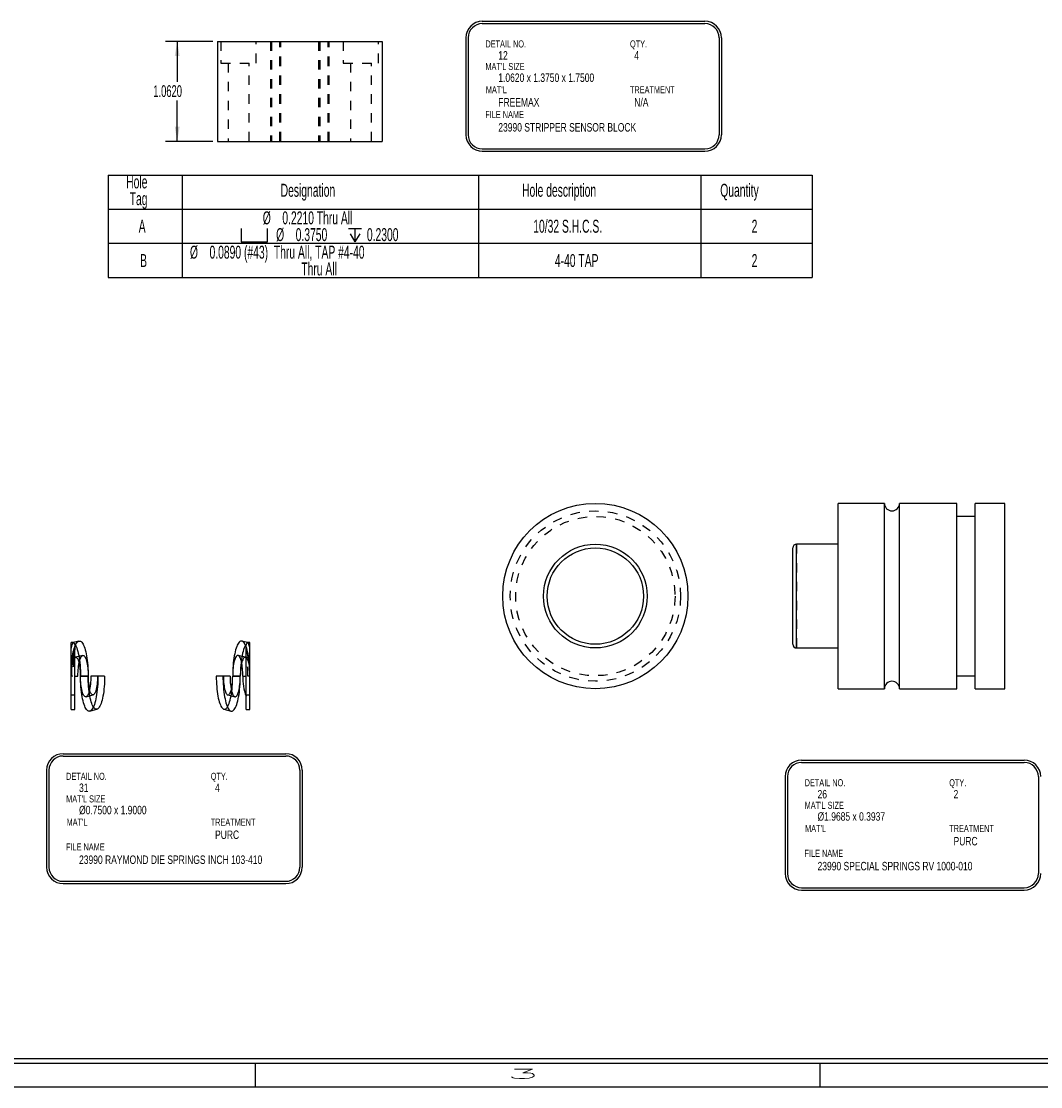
# Model space of a CAD drawing. Header units: inches. Extents: x 220 to 877, y 4 to 174.
# Tile 396 of 656: x 464 to 475, y 88 to 99. Entities that reach past the tile are written whole.
import ezdxf

# ---------------------------------------------------------------- set-up
doc = ezdxf.new("R2010")
doc.units = ezdxf.units.IN
doc.header["$LTSCALE"] = 0.5
doc.header["$MEASUREMENT"] = 0
doc.linetypes.add('HIDDEN', pattern=[0.225, 0.15, -0.075])
for name, color, linetype in [('SID-M-D', 42, 'Continuous'), ('SID-M-H', 4, 'HIDDEN'), ('SID-M-S', 105, 'Continuous')]:
    doc.layers.add(name, color=color, linetype=linetype)
doc.styles.add('R', font='ROMAND.SHX')
doc.styles.add('SLDTEXTSTYLE0', font='TXT', dxfattribs={"width": 0.595745})

# ---------------------------------------------------------------- blocks, each defined once
blk = doc.blocks.new('*U9')
at = {"layer": 'SID-M-S'}
for p, q in [((-34, -0.25), (0, -0.25)), ((-34, -0.3), (0, -0.3)), ((-17, -0.3), (-17, -0.55)), ((-11, -0.3), (-11, -0.55)), ((-34, -0.55), (0, -0.55))]:
    blk.add_line(p, q, dxfattribs=at)
at = {"layer": 'SID-M-D', "style": 'R', "width": 4}
blk.add_text('3', height=0.1, dxfattribs=at).set_placement((-14.327, -0.464))
blk = doc.blocks.new('SW_SYMBOL_HOLE_SPOT')
at = {"layer": 'SID-M-D', "color": 0}
for p, q in [((0, 34.4), (0, 3)), ((63, 3), (63, 34.4)), ((0, 3), (63, 3))]:
    blk.add_line(p, q, dxfattribs=at)
blk = doc.blocks.new('SW_SYMBOL_HOLE_DEPTH')
at = {"layer": 'SID-M-D', "color": 0}
for p, q in [((0, 34.4), (31.5, 34.4)), ((15.7, 34.4), (15.7, 3)), ((3.9, 21.9), (15.7, 3)), ((27.6, 21.9), (15.7, 3))]:
    blk.add_line(p, q, dxfattribs=at)

msp = doc.modelspace()

# ---------------------------------------------------------------- linework, layer by layer
at = {"layer": 'SID-M-D'}
for p, q in [((469.26684, 99.06954), (471.63283, 99.06954)), ((469.26684, 99.04454), (471.63283, 99.04454)), ((466.40204, 98.85632), (465.89957, 98.85632)), ((466.02457, 98.85632), (466.02457, 98.4277)), ((469.09184, 98.89454), (469.09184, 97.86402)), ((469.11684, 98.89454), (469.11684, 97.86402)), ((471.78283, 98.89454), (471.78283, 97.86402)), ((471.80783, 98.89454), (471.80783, 97.86402)), ((466.02457, 97.79432), (466.02457, 98.22926)), ((466.40204, 97.79432), (465.89957, 97.79432)), ((469.26684, 97.71402), (471.63283, 97.71402)), ((469.26684, 97.68902), (471.63283, 97.68902)), ((464.8118, 91.28924), (467.17778, 91.28924)), ((464.8118, 91.26424), (467.17778, 91.26424)), ((464.6368, 91.11424), (464.6368, 90.08371)), ((464.6618, 91.11424), (464.6618, 90.08371)), ((467.32778, 91.11424), (467.32778, 90.08371)), ((467.35278, 91.11424), (467.35278, 90.08371)), ((472.65916, 91.22119), (475.02514, 91.22119)), ((472.65916, 91.19619), (475.02514, 91.19619)), ((472.48416, 91.04619), (472.48416, 90.01566)), ((472.50916, 91.04619), (472.50916, 90.01566)), ((475.17514, 91.04619), (475.17514, 90.01566)), ((464.8118, 89.93371), (467.17778, 89.93371)), ((464.8118, 89.90871), (467.17778, 89.90871)), ((472.65916, 89.86566), (475.02514, 89.86566)), ((472.65916, 89.84066), (475.02514, 89.84066))]:
    msp.add_line(p, q, dxfattribs=at)
at = {"layer": 'SID-M-D', "color": 0}
for p, q in [((465.28974, 97.43433), (472.77006, 97.43433)), ((465.28974, 97.43433), (465.28974, 96.34652)), ((466.07714, 97.43433), (466.07714, 96.34652)), ((469.22675, 97.43433), (469.22675, 96.34652)), ((471.58896, 97.43433), (471.58896, 96.34652)), ((472.77006, 97.43433), (472.77006, 96.34652)), ((465.28974, 97.07562), (472.77006, 97.07562)), ((465.28974, 96.71107), (472.77006, 96.71107)), ((465.28974, 96.34652), (472.77006, 96.34652))]:
    msp.add_line(p, q, dxfattribs=at)
at = {"layer": 'SID-M-D'}
for centre, radius, start, end in [((469.26684, 98.89454), 0.175, 90, 180), ((469.26684, 98.89454), 0.15, 90, 180), ((471.63283, 98.89454), 0.175, 0, 90), ((471.63283, 98.89454), 0.15, 0, 90), ((469.26684, 97.86402), 0.175, 180, 270), ((469.26684, 97.86402), 0.15, 180, 270), ((471.63283, 97.86402), 0.15, 270, 0), ((471.63283, 97.86402), 0.175, 270, 0), ((464.8118, 91.11424), 0.175, 90, 180), ((464.8118, 91.11424), 0.15, 90, 180), ((467.17778, 91.11424), 0.175, 0, 90), ((467.17778, 91.11424), 0.15, 0, 90), ((472.65916, 91.04619), 0.175, 90, 180), ((472.65916, 91.04619), 0.15, 90, 180), ((475.02514, 91.04619), 0.175, 0, 90), ((475.02514, 91.04619), 0.15, 0, 90), ((464.8118, 90.08371), 0.175, 180, 270), ((464.8118, 90.08371), 0.15, 180, 270), ((467.17778, 90.08371), 0.15, 270, 0), ((467.17778, 90.08371), 0.175, 270, 0), ((472.65916, 90.01566), 0.175, 180, 270), ((472.65916, 90.01566), 0.15, 180, 270), ((475.02514, 90.01566), 0.15, 270, 0), ((475.02514, 90.01566), 0.175, 270, 0)]:
    msp.add_arc(centre, radius, start, end, dxfattribs=at)
for points in [[(466.02457, 98.85632), (465.99857, 98.70032), (466.05057, 98.70032)], [(466.02457, 97.79432), (466.05057, 97.95032), (465.99857, 97.95032)]]:
    msp.add_solid(points, dxfattribs=at)
at = {"layer": 'SID-M-H'}
for p, q in [((466.48954, 98.85632), (466.48954, 98.62632)), ((466.86454, 98.62632), (466.86454, 98.85632)), ((467.01514, 98.85632), (467.01514, 97.79432)), ((467.02664, 98.85632), (467.02664, 97.79432)), ((467.11564, 97.79432), (467.11564, 98.85632)), ((467.12714, 97.79432), (467.12714, 98.85632)), ((467.52694, 98.85632), (467.52694, 97.79432)), ((467.53844, 98.85632), (467.53844, 97.79432)), ((467.62744, 97.79432), (467.62744, 98.85632)), ((467.63894, 97.79432), (467.63894, 98.85632)), ((467.78954, 98.85632), (467.78954, 98.62632)), ((468.16454, 98.62632), (468.16454, 98.85632)), ((466.48954, 98.62632), (466.86454, 98.62632)), ((466.56654, 98.62632), (466.56654, 97.79432)), ((466.78754, 97.79432), (466.78754, 98.62632)), ((467.78954, 98.62632), (468.16454, 98.62632)), ((467.86654, 98.62632), (467.86654, 97.79432)), ((468.08754, 97.79432), (468.08754, 98.62632)), ((472.60626, 93.51475), (472.60626, 92.41239)), ((464.92164, 92.46979), (464.92087, 92.46979)), ((466.71734, 92.48356), (466.71226, 92.48547)), ((466.72435, 92.47902), (466.71734, 92.48356)), ((466.73124, 92.47232), (466.72435, 92.47902)), ((466.73798, 92.4635), (466.73124, 92.47232)), ((466.77241, 92.46958), (466.77164, 92.46979)), ((464.93676, 92.44954), (464.94365, 92.43934)), ((464.94365, 92.43934), (464.95031, 92.42684)), ((464.95031, 92.42684), (464.95668, 92.41212)), ((464.95668, 92.41212), (464.96273, 92.39529)), ((464.96273, 92.39529), (464.9684, 92.37647)), ((464.9684, 92.37647), (464.97366, 92.35579)), ((464.97366, 92.35579), (464.97847, 92.33339)), ((466.74454, 92.45262), (466.73798, 92.4635)), ((466.75087, 92.43973), (466.74454, 92.45262)), ((466.75694, 92.42491), (466.75087, 92.43973)), ((466.76271, 92.40826), (466.75694, 92.42491)), ((466.76815, 92.38986), (466.76271, 92.40826)), ((466.77321, 92.36983), (466.76815, 92.38986)), ((466.77789, 92.34829), (466.77321, 92.36983)), ((464.93676, 92.31229), (464.89626, 92.31229)), ((464.93676, 92.3084), (464.94192, 92.31211)), ((464.94192, 92.31211), (464.94714, 92.31359)), ((465.02048, 92.3332), (464.94476, 92.3132)), ((464.94714, 92.31359), (464.95238, 92.31284)), ((464.95238, 92.31284), (464.95756, 92.30985)), ((464.95756, 92.30985), (464.96264, 92.30466)), ((464.96264, 92.30466), (464.96756, 92.29734)), ((464.96756, 92.29734), (464.97226, 92.28795)), ((464.97226, 92.28795), (464.97668, 92.27661)), ((464.97668, 92.27661), (464.98079, 92.26345)), ((464.97847, 92.33339), (464.9828, 92.30944)), ((464.98079, 92.26345), (464.98262, 92.25655)), ((464.9828, 92.30944), (464.98662, 92.2841)), ((464.98662, 92.2841), (464.9899, 92.25756)), ((464.9899, 92.25756), (464.99261, 92.23)), ((466.62715, 92.25692), (466.62377, 92.23929)), ((466.63095, 92.27308), (466.62715, 92.25692)), ((466.63514, 92.28761), (466.63095, 92.27308)), ((466.63967, 92.30035), (466.63514, 92.28761)), ((466.64449, 92.31117), (466.63967, 92.30035)), ((466.64956, 92.31996), (466.64449, 92.31117)), ((466.65483, 92.32664), (466.64956, 92.31996)), ((466.66023, 92.33113), (466.65483, 92.32664)), ((466.66572, 92.33338), (466.66023, 92.33113)), ((466.67124, 92.33338), (466.66572, 92.33338)), ((466.67673, 92.33113), (466.67124, 92.33338)), ((466.74775, 92.3132), (466.67203, 92.3332)), ((466.68213, 92.32664), (466.67673, 92.33113)), ((466.6874, 92.31996), (466.68213, 92.32664)), ((466.69247, 92.31117), (466.6874, 92.31996)), ((466.6973, 92.30035), (466.69247, 92.31117)), ((466.70182, 92.28761), (466.6973, 92.30035)), ((466.70601, 92.27308), (466.70182, 92.28761)), ((466.70981, 92.25692), (466.70601, 92.27308)), ((466.70989, 92.25655), (466.70981, 92.25692)), ((466.79626, 92.31229), (466.75576, 92.31229)), ((466.78214, 92.32535), (466.77789, 92.34829)), ((466.78594, 92.30117), (466.78214, 92.32535)), ((466.78927, 92.27588), (466.78594, 92.30117)), ((466.79211, 92.24963), (466.78927, 92.27588)), ((466.79444, 92.22258), (466.79211, 92.24963)), ((464.99261, 92.23), (464.99474, 92.20161)), ((464.99474, 92.20161), (464.99627, 92.1726)), ((464.99627, 92.1726), (464.9972, 92.14317)), ((464.9972, 92.14317), (464.99751, 92.11354)), ((466.61429, 92.13581), (466.61401, 92.11354)), ((466.61512, 92.15785), (466.61429, 92.13581)), ((466.61651, 92.17944), (466.61512, 92.15785)), ((466.61842, 92.20035), (466.61651, 92.17944)), ((466.62085, 92.22037), (466.61842, 92.20035)), ((466.62377, 92.23929), (466.62085, 92.22037)), ((466.79626, 92.19488), (466.79444, 92.22258)), ((464.91637, 92.11354), (464.89938, 92.11354)), ((464.99751, 92.11354), (465.07851, 92.11354)), ((465.07879, 92.08516), (465.07851, 92.11354)), ((465.07964, 92.05696), (465.07879, 92.08516)), ((465.08104, 92.02913), (465.07964, 92.05696)), ((465.083, 92.00185), (465.08104, 92.02913)), ((465.17296, 92.02952), (465.17045, 92.01038)), ((465.17494, 92.04965), (465.17296, 92.02952)), ((465.17638, 92.07052), (465.17494, 92.04965)), ((465.17724, 92.0919), (465.17638, 92.07052)), ((465.17753, 92.11354), (465.17724, 92.0919)), ((466.51053, 92.11354), (466.51082, 92.08429)), ((466.51082, 92.08429), (466.51167, 92.05523)), ((466.51167, 92.05523), (466.51308, 92.02652)), ((466.51308, 92.02652), (466.51505, 91.99836)), ((466.69501, 92.11354), (466.61401, 92.11354)), ((466.68816, 92.00671), (466.69059, 92.02673)), ((466.69059, 92.02673), (466.69251, 92.04764)), ((466.69251, 92.04764), (466.69389, 92.06922)), ((466.69389, 92.06922), (466.69473, 92.09127)), ((466.69473, 92.09127), (466.69501, 92.11354)), ((466.72295, 92.11354), (466.75576, 92.11354)), ((466.79626, 92.11354), (466.77614, 92.11354)), ((464.89626, 91.91479), (464.93676, 91.91479)), ((465.05553, 91.89388), (465.13125, 91.91388)), ((465.08549, 91.9753), (465.083, 92.00185)), ((465.0885, 91.94963), (465.08549, 91.9753)), ((465.09202, 91.92504), (465.0885, 91.94963)), ((465.09601, 91.90166), (465.09202, 91.92504)), ((465.09597, 91.96104), (465.09339, 91.97052)), ((465.10023, 91.94793), (465.09597, 91.96104)), ((465.10046, 91.87966), (465.09601, 91.90166)), ((465.10483, 91.93676), (465.10023, 91.94793)), ((465.10969, 91.92766), (465.10483, 91.93676)), ((465.11477, 91.92074), (465.10969, 91.92766)), ((465.12001, 91.91609), (465.11477, 91.92074)), ((465.12534, 91.91374), (465.12001, 91.91609)), ((465.1307, 91.91374), (465.12534, 91.91374)), ((465.13603, 91.91609), (465.1307, 91.91374)), ((465.14127, 91.92074), (465.13603, 91.91609)), ((465.14635, 91.92766), (465.14127, 91.92074)), ((465.15121, 91.93676), (465.14635, 91.92766)), ((465.15581, 91.94793), (465.15121, 91.93676)), ((465.16007, 91.96104), (465.15581, 91.94793)), ((465.16397, 91.97594), (465.16007, 91.96104)), ((465.16744, 91.99245), (465.16397, 91.97594)), ((465.17045, 92.01038), (465.16744, 91.99245)), ((466.51505, 91.99836), (466.51755, 91.9709)), ((466.51755, 91.9709), (466.52059, 91.94432)), ((466.52059, 91.94432), (466.52413, 91.91879)), ((466.52413, 91.91879), (466.52815, 91.89445)), ((466.56126, 91.91388), (466.63698, 91.89388)), ((466.59912, 91.97052), (466.5992, 91.97015)), ((466.5992, 91.97015), (466.603, 91.95399)), ((466.603, 91.95399), (466.60719, 91.93946)), ((466.60719, 91.93946), (466.61172, 91.92672)), ((466.61172, 91.92672), (466.61654, 91.9159)), ((466.61654, 91.9159), (466.62161, 91.90711)), ((466.62161, 91.90711), (466.62688, 91.90043)), ((466.65419, 91.90043), (466.65945, 91.90711)), ((466.65945, 91.90711), (466.66452, 91.9159)), ((466.66452, 91.9159), (466.66935, 91.92672)), ((466.66935, 91.92672), (466.67388, 91.93946)), ((466.67388, 91.93946), (466.67806, 91.95399)), ((466.67806, 91.95399), (466.68187, 91.97015)), ((466.68187, 91.97015), (466.68524, 91.98778)), ((466.68524, 91.98778), (466.68816, 92.00671)), ((466.75576, 91.91479), (466.79626, 91.91479)), ((465.10532, 91.85918), (465.10046, 91.87966)), ((465.11059, 91.84034), (465.10532, 91.85918)), ((465.1162, 91.82328), (465.11059, 91.84034)), ((465.12215, 91.8081), (465.1162, 91.82328)), ((465.12837, 91.7949), (465.12215, 91.8081)), ((465.13483, 91.78377), (465.12837, 91.7949)), ((466.52815, 91.89445), (466.53263, 91.87147)), ((466.53263, 91.87147), (466.53755, 91.84998)), ((466.53755, 91.84998), (466.54287, 91.83011)), ((466.54287, 91.83011), (466.54855, 91.81199)), ((466.54855, 91.81199), (466.55458, 91.79573)), ((466.55458, 91.79573), (466.5609, 91.78143)), ((466.62688, 91.90043), (466.63228, 91.89595)), ((466.63228, 91.89595), (466.63777, 91.89369)), ((466.63777, 91.89369), (466.64329, 91.89369)), ((466.64329, 91.89369), (466.64878, 91.89595)), ((466.64878, 91.89595), (466.65419, 91.90043)), ((465.1415, 91.77477), (465.13483, 91.78377)), ((465.14833, 91.76798), (465.1415, 91.77477)), ((465.15526, 91.76342), (465.14833, 91.76798)), ((465.16227, 91.76114), (465.15526, 91.76342)), ((465.1693, 91.76114), (465.16227, 91.76114)), ((465.17148, 91.7616), (465.1693, 91.76114)), ((466.5609, 91.78143), (466.56747, 91.76918)), ((466.56747, 91.76918), (466.57427, 91.75905)), ((466.57427, 91.75905), (466.58124, 91.7511)), ((466.58124, 91.7511), (466.58834, 91.74539)), ((466.58834, 91.74539), (466.59553, 91.74195)), ((466.59553, 91.74195), (466.59675, 91.7416))]:
    msp.add_line(p, q, dxfattribs=at)
for radius in [0.90551, 0.84646]:
    msp.add_circle((470.46779, 92.96357), radius, dxfattribs=at)
for centre, start, end in [((465.24577, 92.14651), 152.350154, 185.423869), ((466.44674, 92.14651), 354.576131, 27.649846)]:
    msp.add_arc(centre, 0.34885, start, end, dxfattribs=at)
for centre, major_axis, start_param, end_param in [((464.92164, 92.11354), (0, 0.35625), 5.94441152, 6.31690733), ((466.77088, 92.11354), (0, 0.35625), 5.69133841, 6.28318531), ((464.94175, 92.11354), (0, 0.19875), 0.19805783, 1.57079633), ((466.75076, 92.11354), (0, 0.19875), 4.71238898, 6.08512748)]:
    msp.add_ellipse(centre, major_axis=major_axis, ratio=0.1277027, start_param=start_param, end_param=end_param, dxfattribs=at)
for points, knots in [([(464.93676, 92.44954), (464.93676, 92.44015), (464.93676, 92.42422), (464.93676, 92.40678), (464.93676, 92.39961)], [0, 0, 0, 0, 0.58903127, 1, 1, 1, 1]), ([(466.75576, 92.39741), (466.76143, 92.38095), (466.76657, 92.36229), (466.77574, 92.32063), (466.77979, 92.29736), (466.7863, 92.2486), (466.78883, 92.22284), (466.79227, 92.16881), (466.79314, 92.14138), (466.79314, 92.11354)], [0, 0, 0, 0, 0.25, 0.25, 0.5, 0.5, 0.75, 0.75, 1, 1, 1, 1]), ([(464.93676, 92.3084), (464.9323, 92.30503), (464.928, 92.2996), (464.92181, 92.28842), (464.91977, 92.28414), (464.91588, 92.2747), (464.91402, 92.26954), (464.91047, 92.25839), (464.90879, 92.25239), (464.90562, 92.23952), (464.90412, 92.23262), (464.90007, 92.21117), (464.89788, 92.19574), (464.89626, 92.17912)], [0, 0, 0, 0, 0.25, 0.25, 0.375, 0.375, 0.5, 0.5, 0.625, 0.625, 0.75, 0.75, 1, 1, 1, 1]), ([(466.75576, 92.3084), (466.76022, 92.30503), (466.76451, 92.2996), (466.7707, 92.28842), (466.77274, 92.28414), (466.77664, 92.2747), (466.7785, 92.26954), (466.78204, 92.25839), (466.78372, 92.25239), (466.7869, 92.23952), (466.78839, 92.23262), (466.79245, 92.21117), (466.79463, 92.19574), (466.79626, 92.17912)], [0, 0, 0, 0, 0.25, 0.25, 0.375, 0.375, 0.5, 0.5, 0.625, 0.625, 0.75, 0.75, 1, 1, 1, 1])]:
    msp.add_open_spline(points, degree=3, knots=knots, dxfattribs=at)
at = {"layer": 'SID-M-S'}
for p, q in [((466.45204, 98.85632), (466.45204, 97.79432)), ((466.45204, 98.85632), (468.20204, 98.85632)), ((468.20204, 98.85632), (468.20204, 97.79432)), ((466.45204, 97.79432), (468.20204, 97.79432)), ((473.53888, 93.94782), (473.0487, 93.94782)), ((473.0487, 91.97932), (473.0487, 93.94782)), ((473.53888, 91.97932), (473.53888, 93.94782)), ((474.30854, 93.94782), (473.70025, 93.94782)), ((473.70025, 91.97932), (473.70025, 93.94782)), ((474.30854, 91.97932), (474.30854, 93.94782)), ((474.82035, 93.94782), (474.50539, 93.94782)), ((474.50539, 91.97932), (474.50539, 93.94782)), ((474.82035, 91.97932), (474.82035, 93.94782)), ((474.50539, 93.81003), (474.30854, 93.81003)), ((473.0487, 93.51475), (472.60626, 93.51475)), ((472.60626, 92.41239), (472.60626, 93.51475)), ((472.56689, 92.45176), (472.56689, 93.47538)), ((464.92087, 92.46979), (464.89626, 92.46979)), ((464.89626, 92.19488), (464.89626, 92.46979)), ((464.98025, 92.48547), (464.9201, 92.46958)), ((464.95453, 92.4635), (464.96128, 92.47232)), ((464.96128, 92.47232), (464.96817, 92.47902)), ((464.96817, 92.47902), (464.97517, 92.48356)), ((464.97517, 92.48356), (464.98223, 92.48591)), ((464.98223, 92.48591), (464.98932, 92.48606)), ((464.98932, 92.48606), (464.9964, 92.48401)), ((464.9964, 92.48401), (465.00341, 92.47978)), ((465.00341, 92.47978), (465.01032, 92.47338)), ((465.01032, 92.47338), (465.01709, 92.46485)), ((466.6822, 92.47338), (466.67543, 92.46485)), ((466.68911, 92.47978), (466.6822, 92.47338)), ((466.69612, 92.48401), (466.68911, 92.47978)), ((466.70319, 92.48606), (466.69612, 92.48401)), ((466.71028, 92.48591), (466.70319, 92.48606)), ((466.71226, 92.48547), (466.71028, 92.48591)), ((466.77164, 92.46979), (466.71226, 92.48547)), ((466.79626, 92.46979), (466.77088, 92.46979)), ((466.79626, 91.75729), (466.79626, 92.46979)), ((464.91463, 92.34829), (464.9193, 92.36983)), ((464.9193, 92.36983), (464.92437, 92.38986)), ((464.92437, 92.38986), (464.9298, 92.40826)), ((464.9298, 92.40826), (464.93557, 92.42491)), ((464.93557, 92.42491), (464.94164, 92.43973)), ((464.93676, 91.75729), (464.93676, 92.39741)), ((464.94164, 92.43973), (464.94797, 92.45262)), ((464.94797, 92.45262), (464.95453, 92.4635)), ((465.01709, 92.46485), (465.02367, 92.45425)), ((465.02367, 92.45425), (465.03004, 92.44163)), ((465.03004, 92.44163), (465.03615, 92.42708)), ((465.03615, 92.42708), (465.04196, 92.41067)), ((465.04196, 92.41067), (465.04744, 92.39251)), ((465.04744, 92.39251), (465.05256, 92.3727)), ((465.05256, 92.3727), (465.05729, 92.35136)), ((466.63995, 92.3727), (466.63522, 92.35136)), ((466.64507, 92.39251), (466.63995, 92.3727)), ((466.65056, 92.41067), (466.64507, 92.39251)), ((466.65637, 92.42708), (466.65056, 92.41067)), ((466.66248, 92.44163), (466.65637, 92.42708)), ((466.66884, 92.45425), (466.66248, 92.44163)), ((466.67543, 92.46485), (466.66884, 92.45425)), ((466.71885, 92.35579), (466.71404, 92.33339)), ((466.72412, 92.37647), (466.71885, 92.35579)), ((466.72979, 92.39529), (466.72412, 92.37647)), ((466.73583, 92.41212), (466.72979, 92.39529)), ((466.74221, 92.42684), (466.73583, 92.41212)), ((466.74886, 92.43934), (466.74221, 92.42684)), ((466.75576, 92.44954), (466.74886, 92.43934)), ((466.75576, 91.75729), (466.75576, 92.44954)), ((472.60626, 92.41239), (473.0487, 92.41239)), ((464.89807, 92.22258), (464.9004, 92.24963)), ((464.9004, 92.24963), (464.90324, 92.27588)), ((464.90324, 92.27588), (464.90657, 92.30117)), ((464.90657, 92.30117), (464.91038, 92.32535)), ((464.91038, 92.32535), (464.91463, 92.34829)), ((464.97932, 92.23929), (464.9827, 92.25692)), ((464.9827, 92.25692), (464.9865, 92.27308)), ((464.9865, 92.27308), (464.99069, 92.28761)), ((464.99069, 92.28761), (464.99522, 92.30035)), ((464.99522, 92.30035), (465.00004, 92.31117)), ((465.00004, 92.31117), (465.00511, 92.31996)), ((465.00511, 92.31996), (465.01038, 92.32664)), ((465.01038, 92.32664), (465.01578, 92.33113)), ((465.01578, 92.33113), (465.02127, 92.33338)), ((465.02127, 92.33338), (465.02679, 92.33338)), ((465.02679, 92.33338), (465.03228, 92.33113)), ((465.03228, 92.33113), (465.03769, 92.32664)), ((465.03769, 92.32664), (465.04295, 92.31996)), ((465.04295, 92.31996), (465.04802, 92.31117)), ((465.04802, 92.31117), (465.05285, 92.30035)), ((465.05285, 92.30035), (465.05738, 92.28761)), ((465.05729, 92.35136), (465.0616, 92.32861)), ((465.05738, 92.28761), (465.06156, 92.27308)), ((465.06156, 92.27308), (465.06537, 92.25692)), ((465.0616, 92.32861), (465.06547, 92.30459)), ((465.06537, 92.25692), (465.06874, 92.23929)), ((465.06547, 92.30459), (465.06887, 92.27944)), ((465.06887, 92.27944), (465.07178, 92.25332)), ((465.07178, 92.25332), (465.07418, 92.22637)), ((466.62074, 92.25332), (466.61833, 92.22637)), ((466.62365, 92.27944), (466.62074, 92.25332)), ((466.62705, 92.30459), (466.62365, 92.27944)), ((466.63091, 92.32861), (466.62705, 92.30459)), ((466.63522, 92.35136), (466.63091, 92.32861)), ((466.70262, 92.25756), (466.6999, 92.23)), ((466.70589, 92.2841), (466.70262, 92.25756)), ((466.70799, 92.24861), (466.70466, 92.23225)), ((466.70971, 92.30944), (466.70589, 92.2841)), ((466.71173, 92.26345), (466.70799, 92.24861)), ((466.71404, 92.33339), (466.70971, 92.30944)), ((466.71583, 92.27661), (466.71173, 92.26345)), ((466.72026, 92.28795), (466.71583, 92.27661)), ((466.72495, 92.29734), (466.72026, 92.28795)), ((466.72987, 92.30466), (466.72495, 92.29734)), ((466.73495, 92.30985), (466.72987, 92.30466)), ((466.74014, 92.31284), (466.73495, 92.30985)), ((466.74537, 92.31359), (466.74014, 92.31284)), ((466.7506, 92.31211), (466.74537, 92.31359)), ((466.75576, 92.3084), (466.7506, 92.31211)), ((464.89626, 92.19488), (464.89807, 92.22258)), ((464.96956, 92.11354), (464.96984, 92.13581)), ((464.96984, 92.13581), (464.97067, 92.15785)), ((464.97067, 92.15785), (464.97206, 92.17944)), ((464.97206, 92.17944), (464.97397, 92.20035)), ((464.97397, 92.20035), (464.9764, 92.22037)), ((464.9764, 92.22037), (464.97932, 92.23929)), ((465.06874, 92.23929), (465.07166, 92.22037)), ((465.07166, 92.22037), (465.07409, 92.20035)), ((465.07409, 92.20035), (465.07601, 92.17944)), ((465.07418, 92.22637), (465.07606, 92.19875)), ((465.07601, 92.17944), (465.07739, 92.15785)), ((465.07606, 92.19875), (465.07742, 92.17062)), ((465.07739, 92.15785), (465.07823, 92.13581)), ((465.07742, 92.17062), (465.07823, 92.14217)), ((465.07823, 92.14217), (465.07851, 92.11354)), ((465.07823, 92.13581), (465.07851, 92.11354)), ((466.61428, 92.14217), (466.61401, 92.11354)), ((466.6151, 92.17062), (466.61428, 92.14217)), ((466.61645, 92.19875), (466.6151, 92.17062)), ((466.61833, 92.22637), (466.61645, 92.19875)), ((466.69532, 92.14317), (466.69501, 92.11354)), ((466.69528, 92.13468), (466.69501, 92.11354)), ((466.69611, 92.15559), (466.69528, 92.13468)), ((466.69624, 92.1726), (466.69532, 92.14317)), ((466.69748, 92.17602), (466.69611, 92.15559)), ((466.69777, 92.20161), (466.69624, 92.1726)), ((466.69938, 92.19576), (466.69748, 92.17602)), ((466.6999, 92.23), (466.69777, 92.20161)), ((466.70178, 92.21457), (466.69938, 92.19576)), ((466.70466, 92.23225), (466.70178, 92.21457)), ((464.89626, 92.11354), (464.89938, 92.11354)), ((464.89626, 91.75729), (464.89626, 92.11354)), ((464.93676, 92.11354), (464.96956, 92.11354)), ((465.07851, 92.11354), (464.99751, 92.11354)), ((464.99779, 92.08429), (464.99751, 92.11354)), ((464.99779, 92.09127), (464.99751, 92.11354)), ((464.99862, 92.06922), (464.99779, 92.09127)), ((464.99864, 92.05523), (464.99779, 92.08429)), ((465.00001, 92.04764), (464.99862, 92.06922)), ((465.00006, 92.02652), (464.99864, 92.05523)), ((465.00192, 92.02673), (465.00001, 92.04764)), ((465.00202, 91.99836), (465.00006, 92.02652)), ((465.00435, 92.00671), (465.00192, 92.02673)), ((465.10204, 92.02673), (465.09961, 92.00671)), ((465.10396, 92.04764), (465.10204, 92.02673)), ((465.10534, 92.06922), (465.10396, 92.04764)), ((465.10617, 92.09127), (465.10534, 92.06922)), ((465.10645, 92.11354), (465.10617, 92.09127)), ((465.25306, 92.11354), (465.10645, 92.11354)), ((465.17943, 92.02652), (465.17747, 91.99836)), ((465.18084, 92.05523), (465.17943, 92.02652)), ((465.1817, 92.08429), (465.18084, 92.05523)), ((465.18198, 92.11354), (465.1817, 92.08429)), ((465.25052, 92.02913), (465.24857, 92.00185)), ((465.25193, 92.05696), (465.25052, 92.02913)), ((465.25278, 92.08516), (465.25193, 92.05696)), ((465.25306, 92.11354), (465.25278, 92.08516)), ((466.58606, 92.11354), (466.43945, 92.11354)), ((466.43945, 92.11354), (466.43974, 92.08516)), ((466.43974, 92.08516), (466.44058, 92.05696)), ((466.44058, 92.05696), (466.44199, 92.02913)), ((466.44199, 92.02913), (466.44395, 92.00185)), ((466.51498, 92.11354), (466.51527, 92.0919)), ((466.51527, 92.0919), (466.51614, 92.07052)), ((466.51614, 92.07052), (466.51757, 92.04965)), ((466.51757, 92.04965), (466.51956, 92.02952)), ((466.51956, 92.02952), (466.52207, 92.01038)), ((466.60692, 92.01038), (466.60943, 92.02952)), ((466.60943, 92.02952), (466.61141, 92.04965)), ((466.60952, 92.00185), (466.61147, 92.02913)), ((466.61141, 92.04965), (466.61285, 92.07052)), ((466.61147, 92.02913), (466.61288, 92.05696)), ((466.61285, 92.07052), (466.61372, 92.0919)), ((466.61288, 92.05696), (466.61372, 92.08516)), ((466.61372, 92.08516), (466.61401, 92.11354)), ((466.61372, 92.0919), (466.61401, 92.11354)), ((466.61401, 92.11354), (466.69501, 92.11354)), ((466.69049, 91.99836), (466.69246, 92.02652)), ((466.69246, 92.02652), (466.69387, 92.05523)), ((466.69387, 92.05523), (466.69472, 92.08429)), ((466.69472, 92.08429), (466.69501, 92.11354)), ((466.72295, 92.11354), (466.75576, 92.11354)), ((474.30854, 92.11712), (474.50539, 92.11712)), ((465.00453, 91.9709), (465.00202, 91.99836)), ((465.00727, 91.98778), (465.00435, 92.00671)), ((465.00756, 91.94432), (465.00453, 91.9709)), ((465.01065, 91.97015), (465.00727, 91.98778)), ((465.0111, 91.91879), (465.00756, 91.94432)), ((465.01445, 91.95399), (465.01065, 91.97015)), ((465.01512, 91.89445), (465.0111, 91.91879)), ((465.01864, 91.93946), (465.01445, 91.95399)), ((465.02317, 91.92672), (465.01864, 91.93946)), ((465.02799, 91.9159), (465.02317, 91.92672)), ((465.03306, 91.90711), (465.02799, 91.9159)), ((465.03833, 91.90043), (465.03306, 91.90711)), ((465.0709, 91.90711), (465.06563, 91.90043)), ((465.07597, 91.9159), (465.0709, 91.90711)), ((465.0808, 91.92672), (465.07597, 91.9159)), ((465.08532, 91.93946), (465.0808, 91.92672)), ((465.08951, 91.95399), (465.08532, 91.93946)), ((465.09331, 91.97015), (465.08951, 91.95399)), ((465.09669, 91.98778), (465.09331, 91.97015)), ((465.09961, 92.00671), (465.09669, 91.98778)), ((465.16839, 91.91879), (465.16436, 91.89445)), ((465.17193, 91.94432), (465.16839, 91.91879)), ((465.17496, 91.9709), (465.17193, 91.94432)), ((465.17747, 91.99836), (465.17496, 91.9709)), ((465.23556, 91.90166), (465.23111, 91.87966)), ((465.23955, 91.92504), (465.23556, 91.90166)), ((465.24306, 91.94963), (465.23955, 91.92504)), ((465.24608, 91.9753), (465.24306, 91.94963)), ((465.24857, 92.00185), (465.24608, 91.9753)), ((466.44395, 92.00185), (466.44644, 91.9753)), ((466.44644, 91.9753), (466.44945, 91.94963)), ((466.44945, 91.94963), (466.45297, 91.92504)), ((466.45297, 91.92504), (466.45696, 91.90166)), ((466.45696, 91.90166), (466.4614, 91.87966)), ((466.52207, 92.01038), (466.52508, 91.99245)), ((466.52508, 91.99245), (466.52855, 91.97594)), ((466.52855, 91.97594), (466.53244, 91.96104)), ((466.53244, 91.96104), (466.53671, 91.94793)), ((466.53671, 91.94793), (466.5413, 91.93676)), ((466.5413, 91.93676), (466.54617, 91.92766)), ((466.54617, 91.92766), (466.55125, 91.92074)), ((466.55125, 91.92074), (466.55648, 91.91609)), ((466.55648, 91.91609), (466.56181, 91.91374)), ((466.56181, 91.91374), (466.56717, 91.91374)), ((466.56717, 91.91374), (466.5725, 91.91609)), ((466.5725, 91.91609), (466.57774, 91.92074)), ((466.57774, 91.92074), (466.58282, 91.92766)), ((466.58282, 91.92766), (466.58769, 91.93676)), ((466.58769, 91.93676), (466.59228, 91.94793)), ((466.59206, 91.87966), (466.5965, 91.90166)), ((466.59228, 91.94793), (466.59655, 91.96104)), ((466.5965, 91.90166), (466.6005, 91.92504)), ((466.59655, 91.96104), (466.60044, 91.97594)), ((466.60044, 91.97594), (466.60391, 91.99245)), ((466.6005, 91.92504), (466.60401, 91.94963)), ((466.60391, 91.99245), (466.60692, 92.01038)), ((466.60401, 91.94963), (466.60702, 91.9753)), ((466.60702, 91.9753), (466.60952, 92.00185)), ((466.67739, 91.89445), (466.68141, 91.91879)), ((466.68141, 91.91879), (466.68495, 91.94432)), ((466.68495, 91.94432), (466.68799, 91.9709)), ((466.68799, 91.9709), (466.69049, 91.99836)), ((473.0487, 91.97932), (473.53888, 91.97932)), ((473.70025, 91.97932), (474.30854, 91.97932)), ((474.50539, 91.97932), (474.82035, 91.97932)), ((465.01961, 91.87147), (465.01512, 91.89445)), ((465.02452, 91.84998), (465.01961, 91.87147)), ((465.02984, 91.83011), (465.02452, 91.84998)), ((465.03553, 91.81199), (465.02984, 91.83011)), ((465.04155, 91.79573), (465.03553, 91.81199)), ((465.04373, 91.89595), (465.03833, 91.90043)), ((465.04787, 91.78143), (465.04155, 91.79573)), ((465.04922, 91.89369), (465.04373, 91.89595)), ((465.05474, 91.89369), (465.04922, 91.89369)), ((465.06023, 91.89595), (465.05474, 91.89369)), ((465.06563, 91.90043), (465.06023, 91.89595)), ((465.13794, 91.79573), (465.13162, 91.78143)), ((465.14396, 91.81199), (465.13794, 91.79573)), ((465.14965, 91.83011), (465.14396, 91.81199)), ((465.15496, 91.84998), (465.14965, 91.83011)), ((465.15988, 91.87147), (465.15496, 91.84998)), ((465.16436, 91.89445), (465.15988, 91.87147)), ((465.2032, 91.7949), (465.19673, 91.78377)), ((465.20942, 91.8081), (465.2032, 91.7949)), ((465.21536, 91.82328), (465.20942, 91.8081)), ((465.22098, 91.84034), (465.21536, 91.82328)), ((465.22624, 91.85918), (465.22098, 91.84034)), ((465.23111, 91.87966), (465.22624, 91.85918)), ((466.4614, 91.87966), (466.46627, 91.85918)), ((466.46627, 91.85918), (466.47153, 91.84034)), ((466.47153, 91.84034), (466.47715, 91.82328)), ((466.47715, 91.82328), (466.48309, 91.8081)), ((466.48309, 91.8081), (466.48932, 91.7949)), ((466.48932, 91.7949), (466.49578, 91.78377)), ((466.55768, 91.78377), (466.56415, 91.7949)), ((466.56415, 91.7949), (466.57037, 91.8081)), ((466.57037, 91.8081), (466.57631, 91.82328)), ((466.57631, 91.82328), (466.58193, 91.84034)), ((466.58193, 91.84034), (466.58719, 91.85918)), ((466.58719, 91.85918), (466.59206, 91.87966)), ((466.64464, 91.78143), (466.65096, 91.79573)), ((466.65096, 91.79573), (466.65699, 91.81199)), ((466.65699, 91.81199), (466.66267, 91.83011)), ((466.66267, 91.83011), (466.66799, 91.84998)), ((466.66799, 91.84998), (466.67291, 91.87147)), ((466.67291, 91.87147), (466.67739, 91.89445)), ((464.89626, 91.75729), (464.93676, 91.75729)), ((465.05445, 91.76918), (465.04787, 91.78143)), ((465.06124, 91.75905), (465.05445, 91.76918)), ((465.06821, 91.7511), (465.06124, 91.75905)), ((465.07531, 91.74539), (465.06821, 91.7511)), ((465.08251, 91.74195), (465.07531, 91.74539)), ((465.08974, 91.74081), (465.08251, 91.74195)), ((465.09698, 91.74195), (465.08974, 91.74081)), ((465.09576, 91.7416), (465.17148, 91.7616)), ((465.10417, 91.74539), (465.09698, 91.74195)), ((465.11128, 91.7511), (465.10417, 91.74539)), ((465.11825, 91.75905), (465.11128, 91.7511)), ((465.12504, 91.76918), (465.11825, 91.75905)), ((465.13162, 91.78143), (465.12504, 91.76918)), ((465.1763, 91.76342), (465.17148, 91.7616)), ((465.18324, 91.76798), (465.1763, 91.76342)), ((465.19007, 91.77477), (465.18324, 91.76798)), ((465.19673, 91.78377), (465.19007, 91.77477)), ((466.49578, 91.78377), (466.50245, 91.77477)), ((466.50245, 91.77477), (466.50927, 91.76798)), ((466.50927, 91.76798), (466.51621, 91.76342)), ((466.51621, 91.76342), (466.52322, 91.76114)), ((466.52104, 91.7616), (466.59675, 91.7416)), ((466.52322, 91.76114), (466.53024, 91.76114)), ((466.53024, 91.76114), (466.53725, 91.76342)), ((466.53725, 91.76342), (466.54419, 91.76798)), ((466.54419, 91.76798), (466.55101, 91.77477)), ((466.55101, 91.77477), (466.55768, 91.78377)), ((466.59675, 91.7416), (466.60277, 91.74081)), ((466.60277, 91.74081), (466.61001, 91.74195)), ((466.61001, 91.74195), (466.6172, 91.74539)), ((466.6172, 91.74539), (466.6243, 91.7511)), ((466.6243, 91.7511), (466.63127, 91.75905)), ((466.63127, 91.75905), (466.63807, 91.76918)), ((466.63807, 91.76918), (466.64464, 91.78143)), ((466.75576, 91.75729), (466.79626, 91.75729))]:
    msp.add_line(p, q, dxfattribs=at)
for radius in [0.98425, 0.55118, 0.51181]:
    msp.add_circle((470.46779, 92.96357), radius, dxfattribs=at)
for centre, radius, start, end in [((473.61956, 93.94979), 0.08071, 181.397597, 358.602403), ((472.60626, 93.47538), 0.03937, 90, 180), ((472.60626, 92.45176), 0.03937, 180, 270), ((464.39082, 92.12267), 0.60676, 359.137371, 12.746846), ((466.02067, 92.1215), 0.70233, 359.350644, 11.086651), ((465.68253, 92.10412), 0.6041, 179.107279, 192.776938), ((467.28834, 92.10558), 0.70233, 179.350644, 191.086651), ((467.2923, 92.09138), 0.56978, 177.771095, 199.665724), ((473.61956, 91.97735), 0.08071, 1.397597, 178.602403)]:
    msp.add_arc(centre, radius, start, end, dxfattribs=at)
for centre, start_param, end_param in [((464.92164, 92.11354), 0.03372202, 0.5918469), ((466.77088, 92.11354), 0, 0.33877379)]:
    msp.add_ellipse(centre, major_axis=(0, 0.35625), ratio=0.1277027, start_param=start_param, end_param=end_param, dxfattribs=at)
msp.add_open_spline([(464.93676, 92.39741), (464.93108, 92.38095), (464.92595, 92.36229), (464.91678, 92.32063), (464.91272, 92.29736), (464.90621, 92.2486), (464.90368, 92.22284), (464.90024, 92.16881), (464.89938, 92.14138), (464.89938, 92.11354)], degree=3, knots=[0, 0, 0, 0, 0.25, 0.25, 0.5, 0.5, 0.75, 0.75, 1, 1, 1, 1], dxfattribs=at)
msp.add_open_spline([(464.89626, 92.11354), (464.89626, 92.14074), (464.89626, 92.16785), (464.89626, 92.19488)], degree=3, dxfattribs=at)

# ---------------------------------------------------------------- block references
at = {"layer": 'SID-M-D'}
msp.add_blockref('*U9', (483.85171, 88.30167), dxfattribs=at)
at = {"layer": 'SID-M-D', "color": 0, "xscale": 0.004470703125, "yscale": 0.004470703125, "zscale": 0.004470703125}
for name, p in [('SW_SYMBOL_HOLE_SPOT', (466.70368, 96.71386)), ('SW_SYMBOL_HOLE_DEPTH', (467.84335, 96.71386))]:
    msp.add_blockref(name, p, dxfattribs=at)

# ---------------------------------------------------------------- texts
at = {"layer": 'SID-M-D', "style": 'SLDTEXTSTYLE0', "width": 0.75}
for s, height, p in [('DETAIL NO.', 0.075, (469.29972, 98.79175)), ('QTY.', 0.075, (470.83596, 98.79175)), ('12', 0.09, (469.43666, 98.66247)), ('4', 0.09, (470.88169, 98.66247)), ("MAT'L SIZE", 0.075, (469.29972, 98.55164)), ('1.0620 x 1.3750 x 1.7500', 0.09, (469.43666, 98.42566)), ("MAT'L", 0.075, (469.30435, 98.30547)), ('TREATMENT', 0.075, (470.83596, 98.30547)), ('FREEMAX', 0.09, (469.43666, 98.16443)), ('N/A', 0.09, (470.88169, 98.16335)), ('FILE NAME', 0.075, (469.29843, 98.04134)), ('23990 STRIPPER SENSOR BLOCK', 0.09, (469.43666, 97.89833)), ('DETAIL NO.', 0.075, (464.84468, 91.01144)), ('QTY.', 0.075, (466.38092, 91.01144)), ('DETAIL NO.', 0.075, (472.69204, 90.94339)), ('QTY.', 0.075, (474.22828, 90.94339)), ('31', 0.09, (464.98162, 90.88216)), ('4', 0.09, (466.42665, 90.88216)), ('26', 0.09, (472.82898, 90.81411)), ('2', 0.09, (474.27401, 90.81411)), ("MAT'L SIZE", 0.075, (464.84468, 90.77133)), ("MAT'L SIZE", 0.075, (472.69204, 90.70328)), ('Ø0.7500 x 1.9000', 0.09, (464.98162, 90.64536)), ('Ø1.9685 x 0.3937', 0.09, (472.82898, 90.57731)), ("MAT'L", 0.075, (464.84931, 90.52516)), ('TREATMENT', 0.075, (466.38092, 90.52516)), ('PURC', 0.09, (466.42665, 90.38305)), ("MAT'L", 0.075, (472.69667, 90.45712)), ('TREATMENT', 0.075, (474.22828, 90.45712)), ('FILE NAME', 0.075, (464.84338, 90.26104)), ('PURC', 0.09, (474.27401, 90.315)), ('23990 RAYMOND DIE SPRINGS INCH 103-410', 0.09, (464.98162, 90.11802)), ('FILE NAME', 0.075, (472.69074, 90.19299)), ('23990 SPECIAL SPRINGS RV 1000-010', 0.09, (472.82898, 90.04997))]:
    msp.add_text(s, height=height, dxfattribs=at).set_placement(p)
at = {"layer": 'SID-M-D', "insert": (465.77058, 98.3904), "char_height": 0.125, "attachment_point": 1, "style": 'SLDTEXTSTYLE0'}
msp.add_mtext('1.0620', dxfattribs=at)
at = {"layer": 'SID-M-D', "color": 0, "attachment_point": 1, "style": 'SLDTEXTSTYLE0'}
for s, insert, char_height in [('Hole', (465.4824, 97.4326), 0.137795), ('Designation', (467.12364, 97.34351), 0.1377953), ('Hole description', (469.68921, 97.34351), 0.1377953), ('Quantity', (471.79502, 97.34351), 0.137795), ('Tag', (465.51972, 97.25443), 0.137795), ('%%c', (466.9338, 97.05055), 0.137795), ('0.2210 Thru All', (467.14161, 97.05055), 0.1377953), ('A', (465.6155, 96.96146), 0.1378), ('10/32 S.H.C.S.', (469.80787, 96.96146), 0.1377953), ('2', (472.1286, 96.96146), 0.1378), ('%%c', (467.07556, 96.87238), 0.137795), ('0.3750', (467.28337, 96.87238), 0.137795), ('0.2300', (468.04023, 96.87238), 0.137795), ('%%c', (466.16004, 96.686), 0.137795), ('0.0890 (#43)  Thru All, TAP #4-40', (466.36785, 96.686), 0.1377953), ('B', (465.63072, 96.59692), 0.1378), ('4-40 TAP', (470.03772, 96.59692), 0.137795), ('2', (472.1286, 96.59692), 0.1378), ('Thru All', (467.34315, 96.50783), 0.137795)]:
    msp.add_mtext(s, dxfattribs=dict(at, insert=insert, char_height=char_height))

doc.saveas('drawing.dxf')
